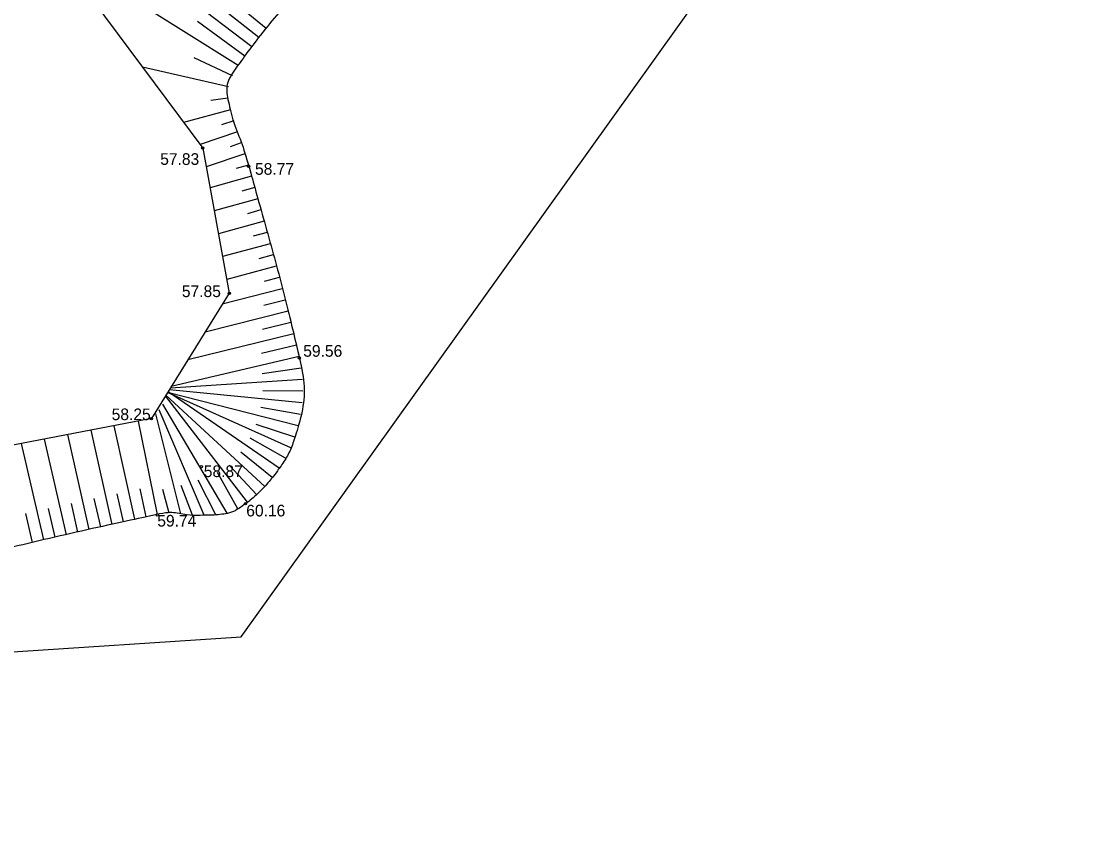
# Model space of a CAD drawing. Extents: x 616607 to 617499, y 408385 to 409695.
# Drawn here: x 616714.46 to 616760.19, y 408457.88 to 408492.18 of the extents above; entities that cross this region are included whole.
import ezdxf

# ---------------------------------------------------------------- set-up
doc = ezdxf.new("R2010")
doc.units = 0
for name, color, linetype in [('HIDG_GRAV_####_####_#', 7, 'Continuous'), ('RAMI_UZMR_####_####_#', 7, 'Continuous'), ('RELJ_AATZ_####_TKST_#', 7, 'Continuous'), ('RELJ_ELEM_####_####_#', 7, 'Continuous'), ('RELJ_NOGA_####_####_#', 7, 'Continuous')]:
    doc.layers.add(name, color=color, linetype=linetype)

# ---------------------------------------------------------------- blocks, each defined once
blk = doc.blocks.new('PKT')
at = {"layer": 'RELJ_ELEM_####_####_#'}
blk.add_circle((0, 0), 0.05, dxfattribs=at)

msp = doc.modelspace()

# ---------------------------------------------------------------- linework, layer by layer
at = {"layer": 'HIDG_GRAV_####_####_#'}
msp.add_lwpolyline([(616765.45, 408526.57), (616717.618, 408497.675), (616716.98, 408493.818), (616722.239, 408486.737), (616723.371, 408480.51), (616720.037, 408475.133), (616696.755, 408470.663), (616689.283, 408471.969), (616682.791, 408476.247), (616681.206, 408477.551), (616679.98, 408480.284), (616680.025, 408480.874), (616680.52, 408481.458), (616702.717, 408488.625), (616709.142, 408492.712), (616711.432, 408499.757), (616715.088, 408513.471), (616726.56, 408522.413), (616768.796, 408535.775)], dxfattribs=at)
at = {"layer": 'RAMI_UZMR_####_####_#'}
msp.add_lwpolyline([(616666.426, 408467.691), (616675.529, 408457.882), (616687.228, 408463.356), (616723.888, 408465.775), (616753.554, 408507.232), (616948.282, 408568.831), (616981.528, 408608.531), (617014.563, 408672.892), (617101.571, 408748.246), (617213.472, 409074.039)], dxfattribs=at)
at = {"layer": 'RELJ_NOGA_####_####_#'}
for p, q in [((616724.957, 408491.874), (616717.756, 408497.758)), ((616724.338, 408491.089), (616717.403, 408496.372)), ((616723.755, 408490.277), (616717.087, 408494.463)), ((616724.644, 408491.484), (616722.508, 408493.17)), ((616724.038, 408490.689), (616722.011, 408492.173)), ((616724.957, 408491.874), (616724.956, 408491.875)), ((616724.644, 408491.484), (616724.644, 408491.484)), ((616724.038, 408490.689), (616724.038, 408490.689)), ((616724.338, 408491.089), (616724.337, 408491.09)), ((616723.512, 408489.84), (616721.871, 408490.604)), ((616723.755, 408490.277), (616723.754, 408490.277)), ((616723.344, 408489.37), (616719.66, 408490.209)), ((616723.512, 408489.84), (616723.511, 408489.841)), ((616723.344, 408489.37), (616723.343, 408489.371)), ((616723.314, 408488.874), (616722.583, 408488.783)), ((616723.314, 408488.874), (616723.313, 408488.874)), ((616723.425, 408488.387), (616721.417, 408487.843)), ((616723.425, 408488.387), (616723.424, 408488.387)), ((616723.568, 408487.908), (616723.035, 408487.737)), ((616723.568, 408487.908), (616723.567, 408487.907)), ((616723.726, 408487.433), (616722.127, 408486.887)), ((616723.726, 408487.433), (616723.725, 408487.433)), ((616723.889, 408486.961), (616723.412, 408486.796)), ((616723.889, 408486.961), (616723.889, 408486.961)), ((616724.049, 408486.487), (616722.384, 408485.94)), ((616724.049, 408486.487), (616724.048, 408486.487)), ((616724.197, 408486.009), (616723.676, 408485.861)), ((616724.197, 408486.009), (616724.197, 408486.009)), ((616724.332, 408485.528), (616722.549, 408485.028)), ((616724.332, 408485.528), (616724.331, 408485.528)), ((616724.467, 408485.047), (616723.919, 408484.893)), ((616724.467, 408485.047), (616724.467, 408485.046)), ((616724.601, 408484.565), (616722.729, 408484.043)), ((616724.601, 408484.565), (616724.6, 408484.565)), ((616724.735, 408484.083), (616724.16, 408483.924)), ((616724.735, 408484.083), (616724.735, 408484.083)), ((616724.868, 408483.601), (616722.907, 408483.061)), ((616724.868, 408483.601), (616724.867, 408483.601)), ((616725.001, 408483.119), (616724.4, 408482.954)), ((616725.001, 408483.119), (616725.001, 408483.119)), ((616725.133, 408482.637), (616723.085, 408482.082)), ((616725.133, 408482.637), (616725.132, 408482.637)), ((616725.263, 408482.154), (616724.637, 408481.985)), ((616725.263, 408482.154), (616725.263, 408482.154)), ((616725.393, 408481.671), (616723.263, 408481.105)), ((616725.393, 408481.671), (616725.392, 408481.671)), ((616725.521, 408481.188), (616724.87, 408481.017)), ((616725.521, 408481.188), (616725.52, 408481.188)), ((616725.647, 408480.704), (616723.077, 408480.037)), ((616725.647, 408480.704), (616725.646, 408480.704)), ((616725.773, 408480.22), (616724.851, 408479.983)), ((616725.773, 408480.22), (616725.772, 408480.22)), ((616725.896, 408479.736), (616722.334, 408478.838)), ((616725.896, 408479.736), (616725.895, 408479.735)), ((616726.017, 408479.251), (616724.803, 408478.951)), ((616726.017, 408479.251), (616726.017, 408479.25)), ((616726.137, 408478.765), (616721.604, 408477.66)), ((616726.137, 408478.765), (616726.136, 408478.765)), ((616726.254, 408478.279), (616724.752, 408477.921)), ((616726.254, 408478.279), (616726.254, 408478.279)), ((616726.369, 408477.792), (616720.888, 408476.506)), ((616726.369, 408477.792), (616726.368, 408477.792)), ((616726.464, 408477.302), (616724.782, 408477.048)), ((616726.464, 408477.302), (616726.464, 408477.302)), ((616726.517, 408476.805), (616720.849, 408476.443)), ((616726.517, 408476.805), (616726.516, 408476.805)), ((616724.161, 408471.548), (616720.645, 408476.114)), ((616724.894, 408472.226), (616720.657, 408476.134)), ((616726.33, 408474.821), (616720.727, 408476.247)), ((616726.011, 408473.875), (616720.731, 408476.253)), ((616725.519, 408473.006), (616720.752, 408476.286)), ((616726.499, 408475.806), (616720.804, 408476.371)), ((616726.528, 408476.305), (616724.813, 408476.329)), ((616726.528, 408476.305), (616726.527, 408476.305)), ((616723.289, 408471.072), (616720.518, 408475.752)), ((616726.432, 408475.31), (616724.732, 408475.609)), ((616726.499, 408475.806), (616726.498, 408475.806)), ((616721.297, 408471.042), (616720.228, 408475.333)), ((616722.295, 408470.984), (616720.373, 408475.511)), ((616726.432, 408475.31), (616726.432, 408475.31)), ((616719.324, 408470.812), (616718.443, 408474.827)), ((616720.301, 408471.025), (616719.488, 408475.028)), ((616726.192, 408474.341), (616724.535, 408474.884)), ((616726.33, 408474.821), (616726.329, 408474.821)), ((616716.397, 408470.153), (616715.456, 408474.254)), ((616717.372, 408470.375), (616716.45, 408474.445)), ((616718.348, 408470.595), (616717.448, 408474.636)), ((616725.785, 408473.429), (616724.276, 408474.289)), ((616726.192, 408474.341), (616726.192, 408474.341)), ((616715.423, 408469.927), (616714.463, 408474.063)), ((616726.011, 408473.875), (616726.01, 408473.875)), ((616725.22, 408472.605), (616723.865, 408473.686)), ((616725.785, 408473.429), (616725.785, 408473.429)), ((616724.542, 408471.871), (616723.363, 408473.128)), ((616725.519, 408473.006), (616725.518, 408473.007)), ((616722.794, 408471.003), (616722.036, 408472.487)), ((616723.748, 408471.267), (616722.876, 408472.817)), ((616725.22, 408472.605), (616725.22, 408472.605)), ((616719.812, 408470.919), (616719.55, 408472.12)), ((616720.798, 408471.07), (616720.523, 408472.084)), ((616721.795, 408470.996), (616721.312, 408472.261)), ((616724.894, 408472.226), (616724.893, 408472.227)), ((616716.885, 408470.264), (616716.605, 408471.49)), ((616717.86, 408470.486), (616717.586, 408471.702)), ((616718.836, 408470.704), (616718.567, 408471.912)), ((616724.161, 408471.548), (616724.16, 408471.549)), ((616724.542, 408471.871), (616724.542, 408471.872)), ((616714.936, 408469.814), (616714.645, 408471.06)), ((616715.91, 408470.04), (616715.625, 408471.276)), ((616720.301, 408471.025), (616720.301, 408471.026)), ((616720.798, 408471.07), (616720.798, 408471.07)), ((616721.297, 408471.042), (616721.297, 408471.043)), ((616723.289, 408471.072), (616723.288, 408471.073)), ((616723.748, 408471.267), (616723.748, 408471.267)), ((616718.348, 408470.595), (616718.347, 408470.596)), ((616718.836, 408470.704), (616718.836, 408470.704)), ((616719.324, 408470.812), (616719.324, 408470.813)), ((616719.812, 408470.919), (616719.812, 408470.919)), ((616721.795, 408470.996), (616721.795, 408470.997)), ((616722.295, 408470.984), (616722.295, 408470.985)), ((616722.794, 408471.003), (616722.794, 408471.003)), ((616716.397, 408470.153), (616716.397, 408470.153)), ((616716.885, 408470.264), (616716.885, 408470.265)), ((616717.372, 408470.375), (616717.372, 408470.376)), ((616717.86, 408470.486), (616717.86, 408470.486)), ((616714.936, 408469.814), (616714.936, 408469.814)), ((616715.423, 408469.927), (616715.423, 408469.928)), ((616715.91, 408470.04), (616715.91, 408470.041))]:
    msp.add_line(p, q, dxfattribs=at)
msp.add_open_spline([(616975.731, 408606.41), (616971.71, 408604.144), (616967.689, 408601.878), (616963.668, 408599.612), (616962.341, 408598.864), (616961.192, 408597.791), (616960.311, 408596.511), (616959.39, 408595.173), (616958.675, 408593.776), (616958.002, 408592.329), (616957.302, 408590.825), (616956.736, 408589.272), (616956.015, 408587.778), (616955.313, 408586.324), (616954.582, 408584.882), (616953.626, 408583.572), (616952.496, 408582.025), (616951.261, 408580.593), (616950.022, 408579.143), (616948.785, 408577.695), (616947.537, 408576.278), (616946.22, 408574.895), (616945.626, 408574.271), (616944.957, 408573.742), (616944.225, 408573.278), (616943.451, 408572.788), (616942.648, 408572.387), (616941.804, 408572.051), (616941, 408571.73), (616940.2, 408571.414), (616939.368, 408571.187), (616938.69, 408571.002), (616938.005, 408570.852), (616937.329, 408570.663), (616918.615, 408565.441), (616899.903, 408560.204), (616881.253, 408554.75), (616874.57, 408552.796), (616867.991, 408550.484), (616861.269, 408548.669), (616855.483, 408547.106), (616849.688, 408545.577), (616843.9, 408544.023), (616838.111, 408542.469), (616832.323, 408540.916), (616826.537, 408539.352), (616816.497, 408536.637), (616806.51, 408533.737), (616796.541, 408530.774), (616791.553, 408529.292), (616786.584, 408527.751), (616781.609, 408526.226), (616776.622, 408524.697), (616771.656, 408523.11), (616766.688, 408521.515), (616762.607, 408520.204), (616758.677, 408518.521), (616754.775, 408516.687), (616750.921, 408514.875), (616747.341, 408512.653), (616743.915, 408510.109), (616740.341, 408507.454), (616736.942, 408504.677), (616733.801, 408501.555), (616732.131, 408499.895), (616730.49, 408498.223), (616728.926, 408496.468), (616728.114, 408495.556), (616727.318, 408494.632), (616726.518, 408493.709), (616725.695, 408492.76), (616724.91, 408491.864), (616724.122, 408490.803), (616723.665, 408490.187), (616723.18, 408489.459), (616723.332, 408488.764), (616723.537, 408487.829), (616723.949, 408486.896), (616724.213, 408485.954), (616724.975, 408483.236), (616725.742, 408480.486), (616726.381, 408477.738), (616726.631, 408476.667), (616726.554, 408475.507), (616726.221, 408474.429), (616726.043, 408473.855), (616725.77, 408473.346), (616725.415, 408472.86), (616725.226, 408472.602), (616725.032, 408472.37), (616724.813, 408472.14), (616724.582, 408471.898), (616724.347, 408471.683), (616724.071, 408471.48), (616723.783, 408471.268), (616723.475, 408471.091), (616723.13, 408471.039), (616722.812, 408470.991), (616722.494, 408470.986), (616722.176, 408470.982), (616721.543, 408470.975), (616720.901, 408471.154), (616720.278, 408471.02), (616716.569, 408470.219), (616712.93, 408469.339), (616709.261, 408468.478), (616707.424, 408468.047), (616705.589, 408467.613), (616703.751, 408467.182), (616701.927, 408466.754), (616700.076, 408466.424), (616698.236, 408466.115), (616695.42, 408465.64), (616692.315, 408465.565), (616689.691, 408467.073), (616684.319, 408470.158), (616679.892, 408473.486), (616675.008, 408476.777), (616674.831, 408476.896), (616674.652, 408477.012), (616674.483, 408477.14), (616674.175, 408477.376), (616674.46, 408477.978), (616674.696, 408478.288), (616675.427, 408479.251), (616676.165, 408480.2), (616676.939, 408481.135), (616677.893, 408482.289), (616678.812, 408483.429), (616679.848, 408484.532), (616681.078, 408485.839), (616682.698, 408486.726), (616684.412, 408487.237), (616686.183, 408487.764), (616687.958, 408488.143), (616689.768, 408488.401), (616691.642, 408488.668), (616693.528, 408488.826), (616695.398, 408489.116), (616696.323, 408489.26), (616697.239, 408489.444), (616698.155, 408489.647), (616699.054, 408489.848), (616699.912, 408490.166), (616700.785, 408490.476), (616703.122, 408491.305), (616705.613, 408491.942), (616707.248, 408494.043), (616707.429, 408494.275), (616707.474, 408494.537), (616707.552, 408494.798), (616707.628, 408495.051), (616707.711, 408495.3), (616707.761, 408495.559), (616707.86, 408496.068), (616707.943, 408496.577), (616707.977, 408497.092), (616708.044, 408498.12), (616708.108, 408499.147), (616708.168, 408500.175), (616708.254, 408501.63), (616708.34, 408503.085), (616708.414, 408504.54), (616708.488, 408505.998), (616708.403, 408507.461), (616708.436, 408508.92), (616708.468, 408510.38), (616708.539, 408511.837), (616708.686, 408513.293), (616708.76, 408514.026), (616708.887, 408514.749), (616709.039, 408515.47), (616709.116, 408515.834), (616709.208, 408516.193), (616709.297, 408516.554), (616709.387, 408516.92), (616709.487, 408517.278), (616709.619, 408517.635), (616710.681, 408520.51), (616712.959, 408522.898), (616715.736, 408524.335), (616718.688, 408525.863), (616721.668, 408526.887), (616724.792, 408527.643), (616730.078, 408528.922), (616735.359, 408530.207), (616740.655, 408531.436), (616749.901, 408533.581), (616759.244, 408535.317), (616768.413, 408537.779), (616798.7, 408545.91), (616828.618, 408555.288), (616858.746, 408563.964), (616877.646, 408569.406), (616896.581, 408574.731), (616915.501, 408580.089), (616916.131, 408580.267), (616916.803, 408580.127), (616917.44, 408580.402), (616917.832, 408580.571), (616918.181, 408580.992), (616918.136, 408581.394), (616918.071, 408581.969), (616918.005, 408582.544), (616917.94, 408583.119), (616917.87, 408583.733), (616917.799, 408584.347), (616917.73, 408584.96), (616917.674, 408585.454), (616917.97, 408585.948), (616918.384, 408586.3), (616918.906, 408586.742), (616919.445, 408586.959), (616920.02, 408587.218), (616920.568, 408587.465), (616921.093, 408587.698), (616921.676, 408587.899), (616922.792, 408588.284), (616923.918, 408588.529), (616925.044, 408588.565), (616925.938, 408588.594), (616926.854, 408588.454), (616927.734, 408588.123), (616928.677, 408587.768), (616929.526, 408587.359), (616930.432, 408586.999), (616931.324, 408586.645), (616932.223, 408586.313), (616933.127, 408585.998), (616933.97, 408585.704), (616934.935, 408585.706), (616935.807, 408585.922), (616937.564, 408586.355), (616939.443, 408587.201), (616940.422, 408588.724), (616944.438, 408594.972), (616948.27, 408601.228), (616952.11, 408607.531)], degree=3, dxfattribs=at)

# ---------------------------------------------------------------- block references
at = {"layer": 'RELJ_ELEM_####_####_#'}
for p in [(616722.239, 408486.737), (616724.213, 408485.954), (616723.371, 408480.51), (616726.381, 408477.738), (616720.037, 408475.133), (616722.179, 408473.071), (616724.071, 408471.48), (616720.288, 408471.001)]:
    msp.add_blockref('PKT', p, dxfattribs=at)

# ---------------------------------------------------------------- texts
at = {"layer": 'RELJ_AATZ_####_TKST_#'}
for s, p in [('57.83', (616720.413, 408486.018)), ('58.77', (616724.479, 408485.594)), ('57.85', (616721.342, 408480.346)), ('59.56', (616726.548, 408477.787)), ('58.25', (616718.331, 408475.066)), ('58.87', (616722.281, 408472.623)), ('60.16', (616724.103, 408470.936)), ('59.74', (616720.288, 408470.501))]:
    msp.add_text(s, height=0.5, dxfattribs=at).set_placement(p)

doc.saveas('drawing.dxf')
